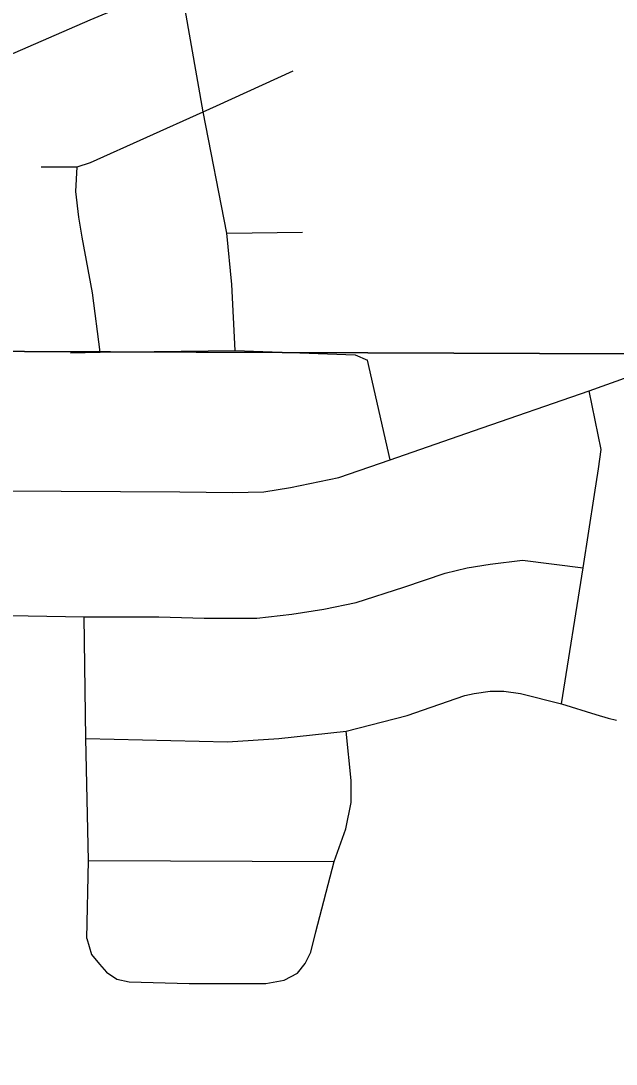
# Model space of a CAD drawing. Extents: x 0 to 34, y 0 to 22.
# Drawn here: x 3.0517 to 3.3285, y 16.1489 to 16.6344 of the extents above; entities that cross this region are included whole.
import ezdxf

# ---------------------------------------------------------------- set-up
doc = ezdxf.new("R2010")
doc.units = 0
doc.layers.add('GM_X_City_Street', color=7, linetype='Continuous')
doc.layers.add('GM_X_Section', color=7, linetype='Continuous')

msp = doc.modelspace()

# ---------------------------------------------------------------- linework, layer by layer
at = {"layer": 'GM_X_City_Street'}
for p, q in [((3.14273, 16.59493), (3.17835, 16.61121)), ((3.14757, 16.53557), (3.18267, 16.53603)), ((3.22348, 16.4302), (3.21294, 16.47658)), ((3.08315, 16.24374), (3.19749, 16.24328))]:
    msp.add_line(p, q, dxfattribs=at)
for points in [[(3.01653, 16.60557), (3.08389, 16.63486), (3.12344, 16.6515), (3.15336, 16.66528), (3.20156, 16.68646), (3.28168, 16.72238), (3.36546, 16.75994), (3.37438, 16.76366), (3.47033, 16.80711), (3.57045, 16.85262), (3.63589, 16.88132), (3.70859, 16.91383), (3.76167, 16.93768), (3.82502, 16.96617)], [(3.15145, 16.48101), (3.14978, 16.51175), (3.14757, 16.53557), (3.13649, 16.59208), (3.12818, 16.63972), (3.12344, 16.6515)], [(3.06121, 16.56651), (3.07796, 16.56654), (3.08404, 16.56855), (3.13649, 16.59208), (3.14273, 16.59493)], [(3.08857, 16.48018), (3.08502, 16.50777), (3.08019, 16.53381), (3.07871, 16.54311), (3.07721, 16.55501), (3.07796, 16.56654)], [(3.01819, 16.41582), (3.0704, 16.41552), (3.12566, 16.41523), (3.15011, 16.41495), (3.16464, 16.41523), (3.17716, 16.41725), (3.19961, 16.42185), (3.22348, 16.4302), (3.26219, 16.44357), (3.31599, 16.46228), (3.35541, 16.47638), (3.36908, 16.47983), (3.38089, 16.48219), (3.39053, 16.48307), (3.40804, 16.48396), (3.43291, 16.48271), (3.51094, 16.47685), (3.55866, 16.47305), (3.60104, 16.46975), (3.62083, 16.4695), (3.66473, 16.47381), (3.71449, 16.4741)], [(3.07472, 16.4799), (3.08857, 16.48018), (3.15145, 16.48101), (3.20712, 16.47907), (3.21294, 16.47658)], [(3.30311, 16.31656), (3.31315, 16.37986), (3.31855, 16.41403), (3.32035, 16.42602), (3.32155, 16.43502), (3.31599, 16.46228)], [(3.02002, 16.3581), (3.08114, 16.35708), (3.11591, 16.35708), (3.1369, 16.35648), (3.14949, 16.35648), (3.16148, 16.35648), (3.17766, 16.35828), (3.19265, 16.36068), (3.20764, 16.36367), (3.22982, 16.37087), (3.24901, 16.37746), (3.2592, 16.37986), (3.26999, 16.38166), (3.28498, 16.38346), (3.31315, 16.37986)], [(3.08239, 16.20747), (3.08315, 16.24374), (3.08187, 16.30044), (3.08114, 16.35708)], [(3.08187, 16.30044), (3.12143, 16.29947), (3.1478, 16.29898), (3.17173, 16.30044), (3.20299, 16.30386), (3.23131, 16.31119), (3.24255, 16.31509), (3.25818, 16.32046), (3.26258, 16.32144), (3.2699, 16.32242), (3.27625, 16.32242), (3.28406, 16.32144), (3.30311, 16.31656), (3.31906, 16.31166), (3.32484, 16.30997), (3.3287, 16.309)], [(3.17416, 16.18802), (3.1803, 16.1913), (3.18398, 16.1958), (3.18654, 16.20103), (3.18889, 16.21054), (3.19749, 16.24328), (3.20281, 16.25842), (3.20526, 16.2707), (3.20526, 16.28092), (3.20299, 16.30386)], [(3.08239, 16.20747), (3.08453, 16.19989), (3.08822, 16.19539), (3.09149, 16.19171), (3.0964, 16.18843), (3.10213, 16.18721), (3.12996, 16.18639), (3.15574, 16.18639), (3.16557, 16.18639), (3.17416, 16.18802)]]:
    msp.add_lwpolyline(points, dxfattribs=at)
at = {"layer": 'GM_X_Section'}
for points in [[(3.01963, 17.48314), (3.17089, 17.47139), (4.04846, 17.44949), (4.01128, 16.47685), (3.01345, 16.48073)], [(3.01345, 16.48073), (4.01128, 16.47685), (4.01117, 15.45995), (3.01676, 15.47889)]]:
    msp.add_lwpolyline(points, close=True, dxfattribs=at)

doc.saveas('drawing.dxf')
